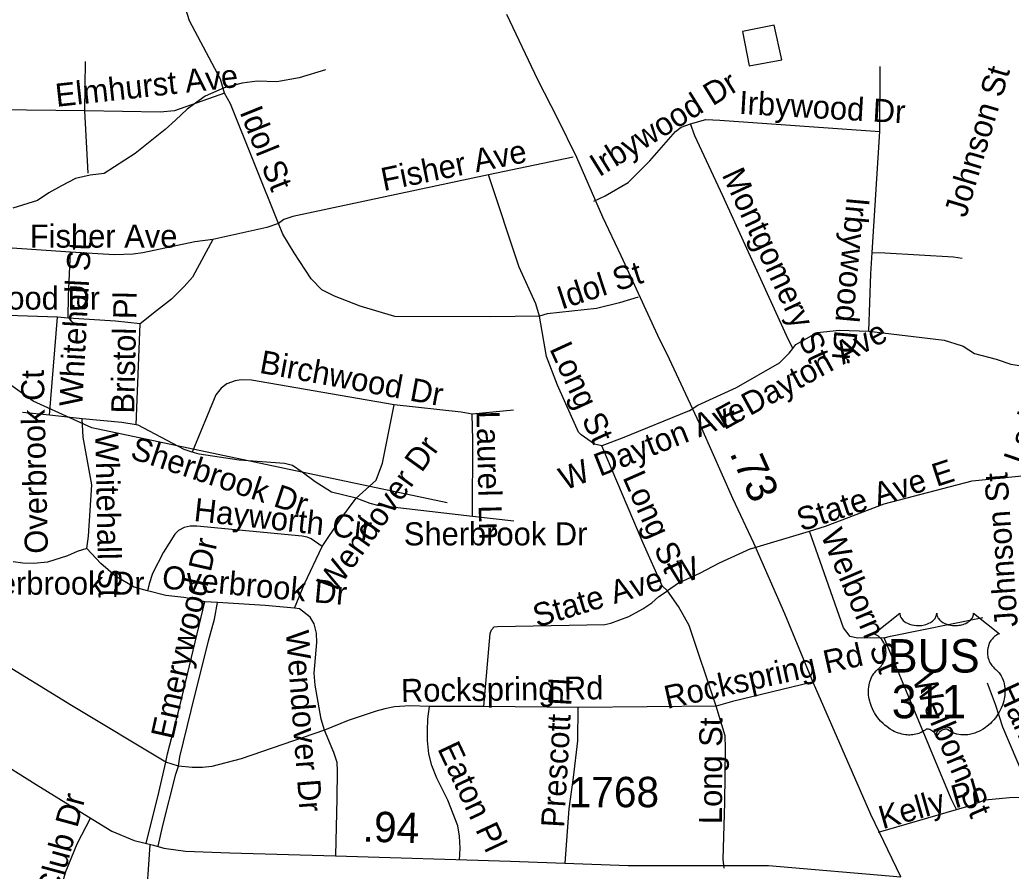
# Model space of a CAD drawing. Extents: x 1662474 to 1856135, y 779280 to 917889.
# Drawn here: x 1695335 to 1699415, y 810635 to 814137 of the extents above; entities that cross this region are included whole.
import ezdxf

# ---------------------------------------------------------------- set-up
doc = ezdxf.new("R2010")
doc.units = 0
for name, color, linetype in [('Exist Hydrographic Misc Water Feature', 7, 'Continuous'), ('Exist Road Non-System Type 51', 7, 'Continuous'), ('Exist Road Non-System Type 51 Label', 7, 'Continuous'), ('Exist Road Primary US Mileage Hundredths English Label', 7, 'Continuous'), ('Exist Road Primary US Shield CELL', 7, 'Continuous'), ('Exist Road Primary US Shield Number Label', 7, 'Continuous'), ('Exist Road Primary US UnDivided 4 Lane Attributed', 7, 'Continuous'), ('Exist Road Secondary Mileage Hundredths English Label', 7, 'Continuous'), ('Exist Road Secondary Type 51 Attributed', 7, 'Continuous'), ('Exist Road Secondary Type 51 Number Label', 7, 'Continuous'), ('Exist Utilities Electrical Transmission Line', 7, 'Continuous')]:
    doc.layers.add(name, color=color, linetype=linetype)

msp = doc.modelspace()

# ---------------------------------------------------------------- linework, layer by layer
at = {"layer": 'Exist Hydrographic Misc Water Feature'}
for points in [[(1697094, 812149.7), (1695630.9, 812458.4), (1695389.9, 812568.3), (1695199.9, 812703.5), (1695035, 812880.8), (1694586.9, 813093.5), (1694462.9, 813155.1), (1694012.9, 813243), (1693612.9, 813221.5), (1693413.9, 813307.7), (1693297.9, 813415.1), (1693100.9, 813694.8), (1692720.8, 813971.7), (1692654.9, 814055.1), (1692630.8, 814157.3), (1692581.9, 814224), (1692473.9, 814249.2), (1692264.9, 814210.8), (1692164.8, 814252.1), (1691704.8, 814123.7), (1691638.9, 814141.4), (1691387.9, 814054.6), (1691270.8, 814063.5), (1691179.9, 814137.6)], [(1696592.8, 813931.6), (1696484.7, 813898.5), (1696392.7, 813882.3), (1696312.4, 813884.8), (1696250.6, 813876.9), (1696176.6, 813857.2), (1696098.4, 813823.5), (1696023.9, 813770), (1695975.8, 813724.2), (1695933.7, 813686.4), (1695809.3, 813587.3), (1695682.9, 813505.3), (1695624.9, 813497.4), (1695564.8, 813483.9), (1695506.7, 813453.9), (1695454.7, 813424.6), (1695408.5, 813394.3), (1695306.2, 813362.8)]]:
    msp.add_lwpolyline(points, dxfattribs=at)
at = {"layer": 'Exist Road Non-System Type 51'}
for p, q in [((1695603.1, 813762.9), (1695605.6, 813965.4)), ((1698874.8, 813677.7), (1698876.6, 813944.4)), ((1695603.1, 813762.9), (1695242.6, 813766.6)), ((1695616.4, 813505.8), (1695603.1, 813762.9)), ((1698842.8, 813179.5), (1698874.8, 813677.7)), ((1697611.9, 813571.6), (1697263.5, 813498.9)), ((1695543.1, 813181.6), (1695216.1, 813203.4)), ((1695490.6, 812913.4), (1695199, 812923.1)), ((1695457.2, 812510.5), (1695490.6, 812913.4)), ((1695533.9, 812910.2), (1695490.6, 812913.4)), ((1695814.2, 812470.6), (1695831, 812885.8)), ((1695457.2, 812510.5), (1695346.2, 812522)), ((1695591.4, 812495.2), (1695457.2, 812510.5)), ((1697366.4, 812531.8), (1697196.9, 812514.2)), ((1697368.5, 812074.8), (1697198.1, 812094.2)), ((1698342.2, 811960.4), (1698585.6, 812033.6)), ((1696148.1, 811740.4), (1696097.1, 811742.8)), ((1697245.4, 811312.6), (1697021.6, 811312.4)), ((1697632.9, 811308.7), (1697245.4, 811312.6)), ((1698201.4, 811313.4), (1697632.9, 811308.7)), ((1695988.2, 811066.7), (1695936, 811082.9)), ((1698869.2, 810795), (1699190.2, 810889))]:
    msp.add_line(p, q, dxfattribs=at)
for points in [[(1696178.2, 813835.4), (1696160.6, 813893.1), (1696034.1, 814133), (1696017.4, 814184.4)], [(1696178.2, 813835.4), (1695971.4, 813761.9), (1695913.4, 813757.2), (1695603.1, 813762.9)], [(1696399.2, 813299.4), (1696202.1, 813791.2), (1696178.2, 813835.4)], [(1698095.5, 813709.7), (1698158.5, 813726.8), (1698216.2, 813724.6), (1698874.8, 813677.7)], [(1697697.4, 813391.2), (1697744.1, 813413.4), (1697839.4, 813468.4), (1697928.6, 813557.4), (1698033.1, 813677.9), (1698056.6, 813695.2), (1698095.5, 813709.7)], [(1698517.1, 812785.2), (1698490, 812838.6), (1698229.1, 813412.6), (1698113.1, 813659.2), (1698095.5, 813709.7)], [(1697263.5, 813498.9), (1696458.9, 813328), (1696421.4, 813316), (1696399.2, 813299.4)], [(1697474.6, 812918.4), (1697458.9, 812968.8), (1697390.1, 813119.9), (1697263.5, 813498.9)], [(1696399.2, 813299.4), (1696351.2, 813283.2), (1696130, 813233.6)], [(1697474.6, 812918.4), (1697273.2, 812915.4), (1696878, 812916.8), (1696736, 812959.2), (1696630.8, 813000), (1696578.8, 813026.8), (1696533.9, 813071.6), (1696463.9, 813177.9), (1696417.6, 813255.4), (1696399.2, 813299.4)], [(1696130, 813233.6), (1696054.9, 813223.9), (1695840.8, 813178.2), (1695802.1, 813173.2), (1695723.4, 813170.9), (1695543.1, 813181.6)], [(1696130, 813233.6), (1696046.2, 813079), (1696011.4, 813039.4), (1695959.4, 812987.6), (1695897.9, 812939.9), (1695831, 812885.8)], [(1695533.9, 812910.2), (1695535, 813001.2), (1695543.1, 813181.6)], [(1698828.9, 812855.6), (1698837.2, 813091.6), (1698842.8, 813179.5)], [(1698842.8, 813179.5), (1698894.8, 813178.7), (1699178.1, 813162.2), (1699214.1, 813155.9)], [(1697880.4, 812996), (1697803.1, 812972.7), (1697708.9, 812950.1), (1697505.8, 812927), (1697474.6, 812918.4)], [(1695831, 812885.8), (1695728.4, 812897.6), (1695533.9, 812910.2)], [(1697730.8, 812384.8), (1697700, 812391.1), (1697645.4, 812430.4), (1697635.1, 812440.4), (1697547.5, 812633.6), (1697503.1, 812751.7), (1697474.6, 812918.4)], [(1698517.1, 812785.2), (1698529.4, 812800.8), (1698616.5, 812850.4), (1698708.6, 812860.4), (1698828.9, 812855.6)], [(1698828.9, 812855.6), (1699140.1, 812819.7), (1699209.1, 812797.1)], [(1698089.5, 812528.1), (1698125.5, 812552.5), (1698285, 812623.9), (1698461.9, 812725.4), (1698502.1, 812765.4), (1698517.1, 812785.2)], [(1699209.1, 812797.1), (1699218.1, 812794.4), (1699264.9, 812764.9), (1699353.2, 812740.9), (1699413.6, 812719.9), (1699555.1, 812698.9)], [(1696875.4, 812552.8), (1696288.5, 812654.9), (1696246.5, 812656.2), (1696221.4, 812652.2), (1696187.6, 812639.1), (1696164.1, 812621.2), (1696142.4, 812593.7), (1696043.9, 812358.5)], [(1696719.8, 812169.9), (1696801.1, 812243.2), (1696828.4, 812313.4), (1696875.4, 812552.8)], [(1697196.9, 812514.2), (1697151.1, 812522.9), (1696875.4, 812552.8)], [(1695814.2, 812470.6), (1695754.4, 812480.2), (1695591.4, 812495.2)], [(1695610.9, 811961.9), (1695617.9, 812013.4), (1695631, 812223.9), (1695596.4, 812420.2), (1695591.4, 812495.2)], [(1697198.1, 812094.2), (1697199.8, 812409.9), (1697196.9, 812514.2)], [(1698089.5, 812528.1), (1697814.4, 812415.8), (1697730.8, 812384.8)], [(1696043.9, 812358.5), (1696011.9, 812368.8), (1695822.6, 812469.2), (1695814.2, 812470.6)], [(1698000.2, 811787.7), (1697979.5, 811808.1), (1697900.9, 811984.5), (1697730.8, 812384.8)], [(1696719.8, 812169.9), (1696617.9, 812193.9), (1696550.6, 812235.9), (1696497.9, 812276.6), (1696457.2, 812303.9), (1696425, 812311.2), (1696238.1, 812325.7), (1696072.8, 812349.6), (1696043.9, 812358.5)], [(1699254.6, 812240.9), (1699513.4, 812266.4), (1699583.1, 812269.8)], [(1698585.6, 812033.6), (1698651.6, 812053.5), (1698892.6, 812145.4), (1699254.6, 812240.9)], [(1696579.9, 811970.9), (1696651.8, 812078.8), (1696719.8, 812169.9)], [(1697198.1, 812094.2), (1696808.1, 812138.9), (1696776.9, 812146.9), (1696719.8, 812169.9)], [(1696579.9, 811970.9), (1696533.9, 812001.9), (1696518.4, 812008.9), (1696497.9, 812013.1), (1696063.4, 812054.4), (1696036.2, 812054.4), (1696011.9, 812049.1), (1695988.8, 812036.5), (1695972.5, 812021), (1695926.9, 811947), (1695881.4, 811859.4), (1695867, 811817.4), (1695861.1, 811787.9)], [(1698891.9, 811594.5), (1698782.4, 811592.7), (1698752.8, 811600.8), (1698724.6, 811635.2), (1698585.6, 812033.6)], [(1696465.1, 811716.2), (1696506.9, 811817.1), (1696579.9, 811970.9)], [(1695610.9, 811961.9), (1695571.6, 811949.9), (1695531.9, 811932), (1695448.9, 811905.8), (1695393, 811900.8), (1695347.6, 811902.1), (1695308.1, 811907.9)], [(1695861.1, 811787.9), (1695805.9, 811802.6), (1695729.4, 811848), (1695668, 811900.8), (1695610.9, 811961.9)], [(1698342.2, 811960.4), (1698213.9, 811901.6), (1698132.2, 811859), (1698045.6, 811819.2), (1698000.2, 811787.7)], [(1696097.1, 811742.8), (1696064.4, 811751.2), (1696010.6, 811760.9), (1695936.2, 811769.2), (1695861.1, 811787.9)], [(1697245.4, 811312.6), (1697270.9, 811612.1), (1697275.9, 811627.6), (1697287.9, 811639.4), (1697301.1, 811640.7), (1697743.4, 811650.1), (1697767.5, 811655.4), (1697842, 811682.2), (1697898.9, 811713.9), (1697936.8, 811739.4), (1697964.9, 811764.6), (1698000.2, 811787.7)], [(1698201.4, 811313.4), (1698090.4, 811645.4), (1698045.6, 811724.2), (1698000.2, 811787.7)], [(1695936, 811082.9), (1695943.6, 811118.1), (1695993.8, 811313.1), (1696097.1, 811742.8)], [(1695988.2, 811066.7), (1695993.8, 811105), (1696040.5, 811296.4), (1696111.1, 811582.4), (1696136.2, 811672.2), (1696148.1, 811740.4)], [(1696465.1, 811716.2), (1696344.6, 811727.6), (1696148.1, 811740.4)], [(1696589, 811214.4), (1696575.6, 811259.6), (1696550.6, 811400.5), (1696547, 811449.9), (1696557.8, 811575.4), (1696556.5, 811613.4), (1696547, 811651.7), (1696530.2, 811679.2), (1696486.9, 811714.4), (1696465.1, 811716.2)], [(1698891.9, 811594.5), (1698918.6, 811601.9), (1699298.4, 811678.8)], [(1695936, 811082.9), (1695547.6, 811316), (1695229.4, 811511), (1695118.1, 811558.5), (1695046, 811584), (1695005.6, 811588.7)], [(1699190.2, 810889), (1699168.8, 810933.1), (1698891.9, 811594.5)], [(1698591.9, 811410.5), (1698268.8, 811332.5), (1698201.4, 811313.4)], [(1699502.9, 810940.7), (1699381.4, 811227), (1699350.1, 811320.8), (1699317.4, 811408.7)], [(1697021.6, 811312.4), (1696940.1, 811314.7), (1696877.1, 811310.5), (1696837.6, 811302.4), (1696801.1, 811293.4), (1696685.9, 811254.6), (1696589, 811214.4)], [(1697145.4, 810679.9), (1697148.1, 810728.9), (1697145.4, 810779.5), (1697137.9, 810820.8), (1697096.1, 810927.4), (1697050.9, 811017.9), (1697031, 811069.9), (1697018.9, 811117.6), (1697012.4, 811172.4), (1697012.4, 811212.1), (1697015, 811261.4), (1697021.6, 811312.4)], [(1698234.6, 810647.8), (1698230.1, 810683.8), (1698236.2, 810915.5), (1698239.4, 811142.5), (1698237.9, 811191.1), (1698201.4, 811313.4)], [(1697579.9, 810668), (1697595.6, 810891.4), (1697614.1, 811020.5), (1697631.5, 811171.1), (1697632.9, 811308.7)], [(1696589, 811214.4), (1696246.8, 811096.9), (1696125.2, 811065.6), (1696086.9, 811060.9), (1696045.1, 811060.7), (1695988.2, 811066.7)], [(1696636, 810700), (1696641.8, 810933.4), (1696643.1, 811048), (1696640.8, 811081.6), (1696628.1, 811122.4), (1696589, 811214.4)], [(1695855.1, 810748.9), (1695907.1, 810958.8), (1695936, 811082.9)], [(1695905, 810737.6), (1695924.4, 810823.1), (1695976.6, 811034.1), (1695988.2, 811066.7)], [(1699190.2, 810889), (1699251.6, 810906.6), (1699308.6, 810928.4)], [(1699308.6, 810928.4), (1699408.1, 810937.5), (1699502.9, 810940.7)], [(1695471.4, 810408.9), (1695488.2, 810503.7), (1695525, 810632.9), (1695571.4, 810747), (1695627.1, 810855.1)], [(1695870.9, 810743.4), (1695852.2, 810482.7), (1695839.4, 810362.8)]]:
    msp.add_lwpolyline(points, dxfattribs=at)
at = {"layer": 'Exist Road Primary US Shield CELL'}
msp.add_lwpolyline([(1698956.7, 811695.9), (1698956.9, 811691.5), (1698958, 811686.3), (1698958.8, 811683.6), (1698961.3, 811678.5), (1698965.3, 811672.4), (1698970.9, 811666.4), (1698977.2, 811661.2), (1698981.5, 811658.4), (1698988.8, 811654.6), (1698997, 811651.1), (1699006.1, 811648.5), (1699015.5, 811646.6), (1699025.7, 811645.4), (1699035.8, 811645.3), (1699046.8, 811646.1), (1699058.8, 811648.4), (1699064.4, 811649.8), (1699070.6, 811652), (1699076.4, 811654.4), (1699082.7, 811657.8), (1699087.8, 811661), (1699091.8, 811663.9), (1699097.4, 811669.3), (1699101.9, 811674.9), (1699103.8, 811678), (1699105.4, 811681.1), (1699107.7, 811687.5), (1699108.3, 811690.3), (1699108.7, 811696.2), (1699109.1, 811691.2), (1699109.6, 811688.2), (1699110.4, 811685.1), (1699111.7, 811681.9), (1699113.9, 811677.4), (1699116.5, 811673.6), (1699121.2, 811668.1), (1699124.1, 811665.3), (1699126.8, 811663.1), (1699134.1, 811658.1), (1699142.5, 811653.9), (1699146.7, 811652), (1699150.9, 811650.5), (1699156.3, 811648.9), (1699161.9, 811647.6), (1699167.4, 811646.6), (1699173.1, 811645.8), (1699178.9, 811645.4), (1699183.6, 811645.3), (1699189.3, 811645.3), (1699194.7, 811645.6), (1699200.1, 811646.3), (1699206.2, 811647.3), (1699211, 811648.3), (1699217.4, 811650), (1699223.2, 811652.1), (1699228.2, 811654.3), (1699234.8, 811657.8), (1699240.2, 811661.1), (1699244.1, 811664.2), (1699248.7, 811668.5), (1699253.1, 811673.6), (1699255.7, 811677.3), (1699257.5, 811681.1), (1699259.2, 811685.1), (1699260.2, 811689.4), (1699260.7, 811693.1), (1699260.8, 811696.3), (1699367.1, 811611.6), (1699364.6, 811610.7), (1699358.8, 811607.8), (1699354.3, 811605.1), (1699346.9, 811600), (1699343.8, 811597.2), (1699340.7, 811594.2), (1699337.8, 811591.1), (1699335.2, 811588.1), (1699332.2, 811583.8), (1699329.4, 811579.6), (1699326.7, 811574.9), (1699324.7, 811570.8), (1699321.5, 811562.2), (1699319.9, 811556.8), (1699318.9, 811552.3), (1699317.6, 811542.8), (1699317.3, 811538.2), (1699317.3, 811533.8), (1699317.6, 811529.1), (1699318, 811524.6), (1699318.8, 811519.8), (1699319.6, 811515.7), (1699320.9, 811510.6), (1699322.8, 811504.7), (1699325.1, 811499), (1699330, 811489.8), (1699336.2, 811480.3), (1699340.7, 811475.1), (1699345.1, 811470.6), (1699351.6, 811465), (1699355.2, 811461.9), (1699359.2, 811457.8), (1699365.9, 811450.1), (1699368.6, 811446.4), (1699371.3, 811442.4), (1699373.8, 811438.1), (1699376.3, 811433.6), (1699378.4, 811429.7), (1699382.1, 811420.6), (1699384.8, 811411.7), (1699386.1, 811407.1), (1699388, 811396.6), (1699388.8, 811391.5), (1699389.6, 811381.3), (1699389.7, 811369), (1699388.7, 811357.3), (1699386.5, 811343.7), (1699384.7, 811335.5), (1699381.9, 811326), (1699379.2, 811317.8), (1699374.3, 811305.7), (1699370, 811296.9), (1699364.5, 811286.6), (1699360.6, 811280.4), (1699356.2, 811273.7), (1699350.6, 811266.1), (1699344, 811257.9), (1699336.2, 811249.3), (1699329.9, 811243), (1699321.6, 811235.6), (1699316.6, 811231.4), (1699309.4, 811226), (1699299.6, 811219.5), (1699289.9, 811213.9), (1699281.7, 811209.7), (1699274.4, 811206.5), (1699265, 811203), (1699249.3, 811198.6), (1699243.6, 811197.4), (1699236.8, 811196.4), (1699230.5, 811195.8), (1699224.4, 811195.4), (1699216.1, 811195.4), (1699207.9, 811196.1), (1699200.1, 811197.2), (1699192, 811198.9), (1699183.5, 811201.4), (1699175.8, 811204.4), (1699168, 811208.2), (1699154.9, 811216.5), (1699151.1, 811218.5), (1699148.9, 811219.1), (1699143.9, 811219.4), (1699139.1, 811218.3), (1699134.2, 811216.4), (1699131.2, 811214.8), (1699127.3, 811212.3), (1699124.3, 811209.9), (1699120.7, 811206.4), (1699118.2, 811203.5), (1699116.2, 811201.3), (1699112.5, 811195.4), (1699111.2, 811192.7), (1699109.8, 811189.1), (1699108.6, 811183.8), (1699107, 811190.5), (1699105, 811194.9), (1699102.7, 811198.6), (1699100.4, 811202), (1699096.7, 811206.2), (1699093.4, 811209.4), (1699089.3, 811212.7), (1699085.1, 811215.3), (1699081.7, 811217), (1699078.5, 811218.2), (1699074.7, 811219.2), (1699071.6, 811219.4), (1699069, 811219.4), (1699065.4, 811218.5), (1699060.6, 811215.1), (1699056.1, 811211.9), (1699051.1, 811208.9), (1699045.2, 811205.7), (1699040.9, 811203.7), (1699035.7, 811201.7), (1699029.7, 811199.7), (1699023.2, 811198), (1699016.5, 811196.7), (1699010.6, 811195.7), (1699004.2, 811195.2), (1698998.5, 811195), (1698992.6, 811195), (1698987, 811195.5), (1698980.5, 811196.1), (1698972.5, 811197.2), (1698965.8, 811198.8), (1698958.8, 811200.6), (1698951.6, 811202.9), (1698943.9, 811205.9), (1698934.2, 811210.1), (1698927.5, 811213.5), (1698916.9, 811219.6), (1698904.4, 811228.2), (1698895.1, 811235.8), (1698888.2, 811242), (1698878.1, 811252.3), (1698872.1, 811259), (1698862.8, 811271.1), (1698856.9, 811279.8), (1698853, 811286.2), (1698847.4, 811296.5), (1698844.2, 811303), (1698840.2, 811312.4), (1698837.1, 811321), (1698834.4, 811329.2), (1698833, 811334.4), (1698831, 811343.5), (1698829.8, 811350), (1698828.6, 811358.8), (1698827.9, 811368.2), (1698827.8, 811376.8), (1698828, 811383.9), (1698828.8, 811392.3), (1698830.3, 811401.2), (1698831.9, 811408.8), (1698833.5, 811414.2), (1698835.7, 811420.9), (1698838.7, 811428.2), (1698842.2, 811435.3), (1698845.6, 811441.1), (1698849.8, 811447.4), (1698853.9, 811452.7), (1698859.4, 811458.6), (1698865, 811464), (1698870.2, 811468.2), (1698876.4, 811474.3), (1698879.6, 811477.9), (1698883.4, 811483), (1698886.5, 811487.7), (1698888.9, 811491.9), (1698892.2, 811498.1), (1698894.1, 811502.8), (1698896.6, 811509.9), (1698897.8, 811514.9), (1698899, 811521.4), (1698899.9, 811527.5), (1698900.2, 811535.1), (1698900, 811541.4), (1698899.2, 811548.7), (1698897.8, 811555.8), (1698896.1, 811561.9), (1698893.5, 811569), (1698891.1, 811574.1), (1698887, 811581.1), (1698882.5, 811587.5), (1698877.8, 811592.8), (1698873.1, 811597.5), (1698868.6, 811601), (1698864.3, 811604.1), (1698858.9, 811607.4), (1698853.7, 811610), (1698850.4, 811611.3)], close=True, dxfattribs=at)
at = {"layer": 'Exist Road Primary US UnDivided 4 Lane Attributed'}
msp.add_lwpolyline([(1698961, 810612.1), (1698837.6, 810867.7), (1698602, 811408.8), (1698483.1, 811692.8), (1698356.2, 811983.5), (1698269.9, 812167.3), (1698141.9, 812455.2), (1698075.6, 812596.8), (1698009.3, 812740.8), (1697961.3, 812839), (1697810.4, 813165.7), (1697735, 813325.7), (1697627.5, 813570.1), (1697549.8, 813730.1), (1697467.5, 813890), (1697339.7, 814159.3)], dxfattribs=at)
at = {"layer": 'Exist Road Secondary Type 51 Attributed'}
msp.add_lwpolyline([(1694133, 811288.3), (1694400.1, 811332.6), (1694541.1, 811338.6), (1694622.9, 811336.9), (1694749.5, 811322.4), (1694842.4, 811296.9), (1694886.7, 811280.7), (1694945.9, 811256), (1695226.2, 811100.9), (1695402.2, 810991.8), (1695635.2, 810846.9), (1695714, 810799.2), (1695806.1, 810761.7), (1695884.7, 810741.2), (1695927.5, 810729.4), (1696017, 810717.4), (1696199.3, 810710.6), (1696633.9, 810697.8), (1697354.8, 810675.7), (1697839.6, 810657.8), (1698237.6, 810657.9), (1698416.7, 810658.7), (1698961, 810612.1)], dxfattribs=at)
at = {"layer": 'Exist Utilities Electrical Transmission Line'}
msp.add_lwpolyline([(1698337, 813947.5), (1698471.1, 813972), (1698440.2, 814114.5), (1698310, 814089.5), (1698337, 813947.5)], dxfattribs=at)

# ---------------------------------------------------------------- texts
at = {"layer": 'Exist Road Non-System Type 51 Label'}
for s, rotation, p in [('Elmhurst Ave', 6.2327, (1695486.5, 813778.8)), ('Johnson St', 73.3667, (1699229.1, 813319.4)), ('Irbywood Dr', 31.9865, (1697719.4, 813488.5)), ('Irbywood Dr', 356.7033, (1698293.4, 813750.2)), ('Idol St', 291.8665, (1696238.5, 813758.6)), ('Fisher Ave', 11.4355, (1696832.5, 813432.3)), ('Montgomery St', 295.0075, (1698222.9, 813499.8)), ('Irbywood Dr', 264.7295, (1698738.9, 813410.5)), ('Whitehall St', 86.9077, (1695592, 812544.2)), ('Idol St', 18.19, (1697565.1, 812944.6)), ('Bristol Pl', 88.8174, (1695806, 812516.5)), ('E Dayton Ave', 28.8245, (1698234.2, 812448.1)), ('Long St', 294.6682, (1697513.4, 812784.1)), ('Larkin St', 70.9994, (1699471.3, 812302.1)), ('Birchwood Dr', 349.5574, (1696317.9, 812685.4)), ('Overbrook Ct', 91.3012, (1695451.1, 811941.9)), ('W Dayton Ave', 21.5824, (1697578.2, 812199.9)), ('Laurel Ln', 271.3111, (1697214.6, 812528)), ('Whitehall St', 271.2007, (1695645.4, 812437.3)), ('Sherbrook Dr', 341.527, (1695785, 812334.6)), ('Wendover Dr', 54.2284, (1696629.9, 811772.8)), ('State Ave E', 18.2311, (1698551.6, 812031.8)), ('Long St', 293.842, (1697814.6, 812255)), ('Johnson St', 93.9337, (1699442.8, 811642.3)), ('Hayworth Cir', 353.6706, (1696048.5, 812075.9)), ('Welborn St', 293.0756, (1698629.4, 812019.2)), ('Emerywood Dr', 77.3364, (1695966.1, 811173.4)), ('State Ave W', 16.8967, (1697464.1, 811637)), ('Overbrook Dr', 354.8026, (1695917.7, 811798.3)), ('Wendover Dr', 274.3962, (1696429.5, 811622.3)), ('Rockspring Rd', 12.5358, (1697999, 811301.7)), ('Rockspring Rd', 0.8023, (1696904.5, 811330.6)), ('Welborn St', 292.9138, (1699005.9, 811425.7)), ('Prescott Pl', 86.6158, (1697575, 810812.5)), ('Hamilton Pl', 294.8153, (1699354.2, 811381.7)), ('Long St', 89.7761, (1698225.1, 810828.5)), ('Eaton Pl', 295.1688, (1697052.3, 811139.2)), ('Kelly Pl', 15.9542, (1698886.2, 810807.2)), ('Country Club Dr', 74.8541, (1695368.4, 810060.5))]:
    msp.add_text(s, height=95, rotation=rotation, dxfattribs=at).set_placement(p)
for s, p in [('Fisher Ave', (1695376.5, 813199.7)), ('Parkwood Dr', (1694930.9, 812945)), ('Sherbrook Dr', (1696915.6, 811975)), ('Overbrook Dr', (1695086.6, 811772.2))]:
    msp.add_text(s, height=95, dxfattribs=at).set_placement(p)
at = {"layer": 'Exist Road Primary US Mileage Hundredths English Label'}
msp.add_text('.73', height=125, rotation=293.9733, dxfattribs=at).set_placement((1698254.8, 812354.9))
at = {"layer": 'Exist Road Primary US Shield Number Label'}
for s, p in [('BUS', (1698907.6, 811451.9)), ('311', (1698923.8, 811263.9))]:
    msp.add_text(s, height=137.5, dxfattribs=at).set_placement(p)
at = {"layer": 'Exist Road Secondary Mileage Hundredths English Label'}
msp.add_text('.94', height=125, rotation=358.2397, dxfattribs=at).set_placement((1696745, 810756.9))
at = {"layer": 'Exist Road Secondary Type 51 Number Label'}
msp.add_text('1768', height=125, dxfattribs=at).set_placement((1697594.1, 810897.9))

doc.saveas('drawing.dxf')
